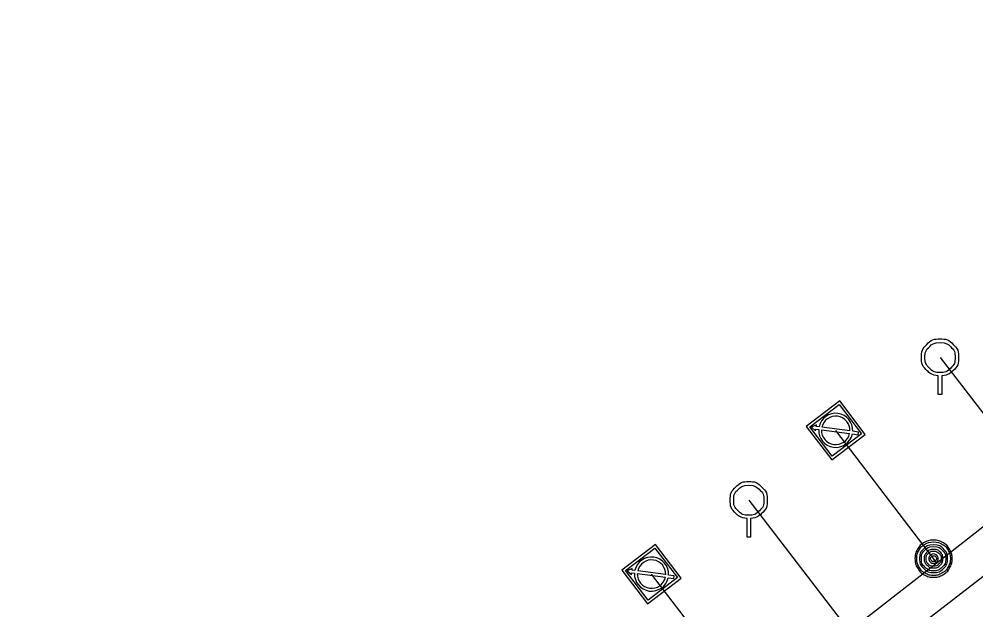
# Model space of a CAD drawing. Extents: x -595129 to -593591, y -1168385 to -1166898.
# Drawn here: x -594603.25 to -594577.44, y -1167330.02 to -1167314.08 of the extents above; entities that cross this region are included whole.
import ezdxf

# ---------------------------------------------------------------- set-up
doc = ezdxf.new("R2010")
doc.units = 0
for name, color, linetype in [('Default', 7, 'Continuous'), ('Kanalizační přípojka', 7, 'Continuous'), ('Kanalizační stoka', 7, 'Continuous'), ('Kanalizační šachta', 7, 'Continuous'), ('V Odběrné místo', 7, 'Continuous'), ('V Přípojka', 7, 'Continuous'), ('V Řad', 7, 'Continuous')]:
    doc.layers.add(name, color=color, linetype=linetype)

msp = doc.modelspace()

# ---------------------------------------------------------------- linework, layer by layer
at = {"layer": 'Default'}
for points in [[(-594578.457, -1167323.708), (-594578.634, -1167323.693), (-594578.764, -1167323.564), (-594578.91, -1167323.418), (-594578.91, -1167323.211), (-594578.91, -1167323.003), (-594578.765, -1167322.856), (-594578.62, -1167322.71), (-594578.411, -1167322.71), (-594578.201, -1167322.71), (-594578.056, -1167322.856), (-594577.91, -1167323.003), (-594577.91, -1167323.211), (-594577.91, -1167323.418), (-594578.056, -1167323.564), (-594578.185, -1167323.693), (-594578.363, -1167323.708)], [(-594578.411, -1167322.803), (-594578.58, -1167322.803), (-594578.699, -1167322.921), (-594578.817, -1167323.04), (-594578.817, -1167323.209), (-594578.817, -1167323.378), (-594578.699, -1167323.497), (-594578.58, -1167323.615), (-594578.411, -1167323.615), (-594578.242, -1167323.615), (-594578.123, -1167323.497), (-594578.005, -1167323.378), (-594578.005, -1167323.209), (-594578.005, -1167323.04), (-594578.123, -1167322.921), (-594578.241, -1167322.803), (-594578.411, -1167322.803)], [(-594583.617, -1167327.558), (-594583.794, -1167327.543), (-594583.924, -1167327.414), (-594584.07, -1167327.268), (-594584.07, -1167327.061), (-594584.07, -1167326.853), (-594583.925, -1167326.706), (-594583.78, -1167326.56), (-594583.571, -1167326.56), (-594583.361, -1167326.56), (-594583.216, -1167326.706), (-594583.07, -1167326.853), (-594583.07, -1167327.061), (-594583.07, -1167327.268), (-594583.216, -1167327.414), (-594583.345, -1167327.543), (-594583.523, -1167327.558)], [(-594583.571, -1167326.653), (-594583.74, -1167326.653), (-594583.859, -1167326.771), (-594583.977, -1167326.89), (-594583.977, -1167327.059), (-594583.977, -1167327.228), (-594583.859, -1167327.347), (-594583.74, -1167327.465), (-594583.571, -1167327.465), (-594583.402, -1167327.465), (-594583.283, -1167327.347), (-594583.165, -1167327.228), (-594583.165, -1167327.059), (-594583.165, -1167326.89), (-594583.283, -1167326.771), (-594583.401, -1167326.653), (-594583.571, -1167326.653)], [(-594578.586, -1167328.138), (-594578.46, -1167328.138), (-594578.34, -1167328.202), (-594578.22, -1167328.267), (-594578.153, -1167328.387), (-594578.085, -1167328.508), (-594578.085, -1167328.639), (-594578.085, -1167328.769), (-594578.151, -1167328.888), (-594578.217, -1167329.007), (-594578.336, -1167329.073), (-594578.455, -1167329.139), (-594578.586, -1167329.139), (-594578.715, -1167329.139), (-594578.835, -1167329.073), (-594578.954, -1167329.007), (-594579.02, -1167328.888), (-594579.086, -1167328.769), (-594579.086, -1167328.639), (-594579.086, -1167328.508), (-594579.019, -1167328.387), (-594578.951, -1167328.267), (-594578.832, -1167328.202), (-594578.712, -1167328.138), (-594578.586, -1167328.138)], [(-594578.586, -1167328.185), (-594578.7, -1167328.185), (-594578.809, -1167328.243), (-594578.917, -1167328.301), (-594578.978, -1167328.411), (-594579.039, -1167328.52), (-594579.039, -1167328.639), (-594579.039, -1167328.756), (-594578.979, -1167328.864), (-594578.92, -1167328.972), (-594578.811, -1167329.032), (-594578.703, -1167329.092), (-594578.586, -1167329.092), (-594578.468, -1167329.092), (-594578.359, -1167329.032), (-594578.251, -1167328.972), (-594578.191, -1167328.864), (-594578.132, -1167328.756), (-594578.132, -1167328.639), (-594578.132, -1167328.52), (-594578.193, -1167328.411), (-594578.255, -1167328.301), (-594578.363, -1167328.243), (-594578.472, -1167328.185), (-594578.586, -1167328.185)], [(-594578.586, -1167328.263), (-594578.429, -1167328.263), (-594578.319, -1167328.373), (-594578.21, -1167328.483), (-594578.21, -1167328.639), (-594578.21, -1167328.794), (-594578.32, -1167328.904), (-594578.43, -1167329.013), (-594578.586, -1167329.013), (-594578.741, -1167329.013), (-594578.851, -1167328.904), (-594578.961, -1167328.794), (-594578.961, -1167328.639), (-594578.961, -1167328.483), (-594578.852, -1167328.373), (-594578.743, -1167328.263), (-594578.586, -1167328.263)], [(-594578.586, -1167328.309), (-594578.723, -1167328.309), (-594578.819, -1167328.405), (-594578.915, -1167328.501), (-594578.915, -1167328.637), (-594578.915, -1167328.774), (-594578.819, -1167328.87), (-594578.723, -1167328.966), (-594578.586, -1167328.966), (-594578.45, -1167328.966), (-594578.354, -1167328.87), (-594578.258, -1167328.774), (-594578.258, -1167328.637), (-594578.258, -1167328.501), (-594578.354, -1167328.405), (-594578.449, -1167328.309), (-594578.586, -1167328.309)], [(-594578.586, -1167328.388), (-594578.481, -1167328.388), (-594578.408, -1167328.461), (-594578.335, -1167328.535), (-594578.335, -1167328.639), (-594578.335, -1167328.742), (-594578.408, -1167328.815), (-594578.482, -1167328.888), (-594578.586, -1167328.888), (-594578.689, -1167328.888), (-594578.762, -1167328.815), (-594578.836, -1167328.742), (-594578.836, -1167328.639), (-594578.836, -1167328.535), (-594578.763, -1167328.461), (-594578.691, -1167328.388), (-594578.586, -1167328.388)], [(-594578.586, -1167328.434), (-594578.67, -1167328.434), (-594578.73, -1167328.494), (-594578.789, -1167328.553), (-594578.789, -1167328.638), (-594578.789, -1167328.722), (-594578.73, -1167328.782), (-594578.67, -1167328.841), (-594578.586, -1167328.841), (-594578.502, -1167328.841), (-594578.442, -1167328.782), (-594578.383, -1167328.722), (-594578.383, -1167328.638), (-594578.383, -1167328.553), (-594578.442, -1167328.494), (-594578.501, -1167328.434), (-594578.586, -1167328.434)], [(-594578.586, -1167328.513), (-594578.533, -1167328.513), (-594578.497, -1167328.55), (-594578.46, -1167328.586), (-594578.46, -1167328.638), (-594578.46, -1167328.69), (-594578.497, -1167328.727), (-594578.534, -1167328.763), (-594578.586, -1167328.763), (-594578.637, -1167328.763), (-594578.674, -1167328.727), (-594578.711, -1167328.69), (-594578.711, -1167328.638), (-594578.711, -1167328.586), (-594578.674, -1167328.55), (-594578.638, -1167328.513), (-594578.586, -1167328.513)], [(-594578.586, -1167328.56), (-594578.618, -1167328.56), (-594578.641, -1167328.582), (-594578.664, -1167328.605), (-594578.664, -1167328.638), (-594578.664, -1167328.67), (-594578.641, -1167328.693), (-594578.618, -1167328.716), (-594578.586, -1167328.716), (-594578.553, -1167328.716), (-594578.53, -1167328.693), (-594578.508, -1167328.67), (-594578.508, -1167328.638), (-594578.508, -1167328.605), (-594578.53, -1167328.582), (-594578.553, -1167328.56), (-594578.586, -1167328.56)]]:
    msp.add_open_spline(points, degree=3, dxfattribs=at)
at = {"layer": 'Kanalizační přípojka'}
for points in [[(-594578.41, -1167323.21), (-594574.96, -1167327.68), (-594575.16, -1167329.493)], [(-594583.57, -1167327.06), (-594579.8, -1167331.97), (-594579.896, -1167333.126)]]:
    msp.add_lwpolyline(points, dxfattribs=at)
at = {"layer": 'Kanalizační stoka'}
msp.add_lwpolyline([(-594594.34, -1167342.32), (-594589.151, -1167338.309), (-594578.642, -1167330.187), (-594566.531, -1167320.826), (-594564.636, -1167319.367)], dxfattribs=at)
at = {"layer": 'Kanalizační šachta'}
for points in [[(-594578.363, -1167323.708), (-594578.363, -1167324.21), (-594578.457, -1167324.21), (-594578.457, -1167323.708)], [(-594583.523, -1167327.558), (-594583.523, -1167328.06), (-594583.617, -1167328.06), (-594583.617, -1167327.558)]]:
    msp.add_lwpolyline(points, dxfattribs=at)
at = {"layer": 'V Odběrné místo'}
for p, q in [((-594581.608, -1167325.162), (-594580.851, -1167325.264)), ((-594580.842, -1167325.193), (-594581.598, -1167325.091)), ((-594586.576, -1167329.041), (-594585.819, -1167329.142)), ((-594585.81, -1167329.071), (-594586.566, -1167328.97))]:
    msp.add_line(p, q, dxfattribs=at)
for points in [[(-594580.426, -1167325.285), (-594581.117, -1167324.378), (-594582.023, -1167325.07), (-594581.332, -1167325.976)], [(-594580.526, -1167325.271), (-594581.319, -1167325.876), (-594581.924, -1167325.083), (-594581.13, -1167324.478)], [(-594585.394, -1167329.163), (-594586.086, -1167328.257), (-594586.992, -1167328.949), (-594586.299, -1167329.855)], [(-594585.494, -1167329.149), (-594586.286, -1167329.755), (-594586.892, -1167328.963), (-594586.1, -1167328.357)]]:
    msp.add_lwpolyline(points, close=True, dxfattribs=at)
for points in [[(-594581.674, -1167325.081), (-594581.751, -1167325.071), (-594581.745, -1167325.03), (-594581.882, -1167325.091), (-594581.766, -1167325.187), (-594581.76, -1167325.141), (-594581.683, -1167325.152)], [(-594580.775, -1167325.274), (-594580.62, -1167325.295), (-594580.611, -1167325.224), (-594580.765, -1167325.203)], [(-594586.643, -1167328.96), (-594586.719, -1167328.95), (-594586.713, -1167328.909), (-594586.85, -1167328.971), (-594586.734, -1167329.066), (-594586.729, -1167329.021), (-594586.652, -1167329.031)], [(-594585.743, -1167329.152), (-594585.588, -1167329.173), (-594585.579, -1167329.102), (-594585.734, -1167329.081)]]:
    msp.add_lwpolyline(points, dxfattribs=at)
for centre, radius, start, end in [((-594581.225, -1167325.177), 0.46, 356.7469, 167.902), ((-594581.225, -1167325.177), 0.383, 357.6376, 166.9581), ((-594581.225, -1167325.177), 0.46, 176.7975, 347.8517), ((-594581.225, -1167325.177), 0.383, 177.6883, 346.961), ((-594586.193, -1167329.056), 0.46, 356.8235, 167.9787), ((-594586.193, -1167329.056), 0.383, 357.7142, 167.0347), ((-594586.193, -1167329.056), 0.46, 176.8742, 347.9283), ((-594586.193, -1167329.056), 0.383, 177.7649, 347.0377)]:
    msp.add_arc(centre, radius, start, end, dxfattribs=at)
at = {"layer": 'V Přípojka'}
for points in [[(-594578.495, -1167328.758), (-594578.585, -1167328.639), (-594581.225, -1167325.177)], [(-594583.46, -1167332.632), (-594583.55, -1167332.513), (-594586.193, -1167329.056)]]:
    msp.add_lwpolyline(points, dxfattribs=at)
at = {"layer": 'V Řad'}
msp.add_lwpolyline([(-594559.721, -1167288.497), (-594560.82, -1167295.8), (-594560.22, -1167296.48), (-594553.19, -1167297.46), (-594550.08, -1167301.16), (-594550.43, -1167306.69), (-594563, -1167316.69), (-594568.481, -1167320.944), (-594571.49, -1167323.28), (-594573.53, -1167324.872), (-594578.495, -1167328.758), (-594583.46, -1167332.632), (-594588.74, -1167336.755), (-594593.537, -1167340.523), (-594602.19, -1167347.31), (-594604.637, -1167349.22), (-594609.603, -1167353.096), (-594614.808, -1167357.16), (-594615.446, -1167357.657), (-594619.691, -1167360.971), (-594630.47, -1167369.42), (-594632.795, -1167371.245)], dxfattribs=at)

doc.saveas('drawing.dxf')
